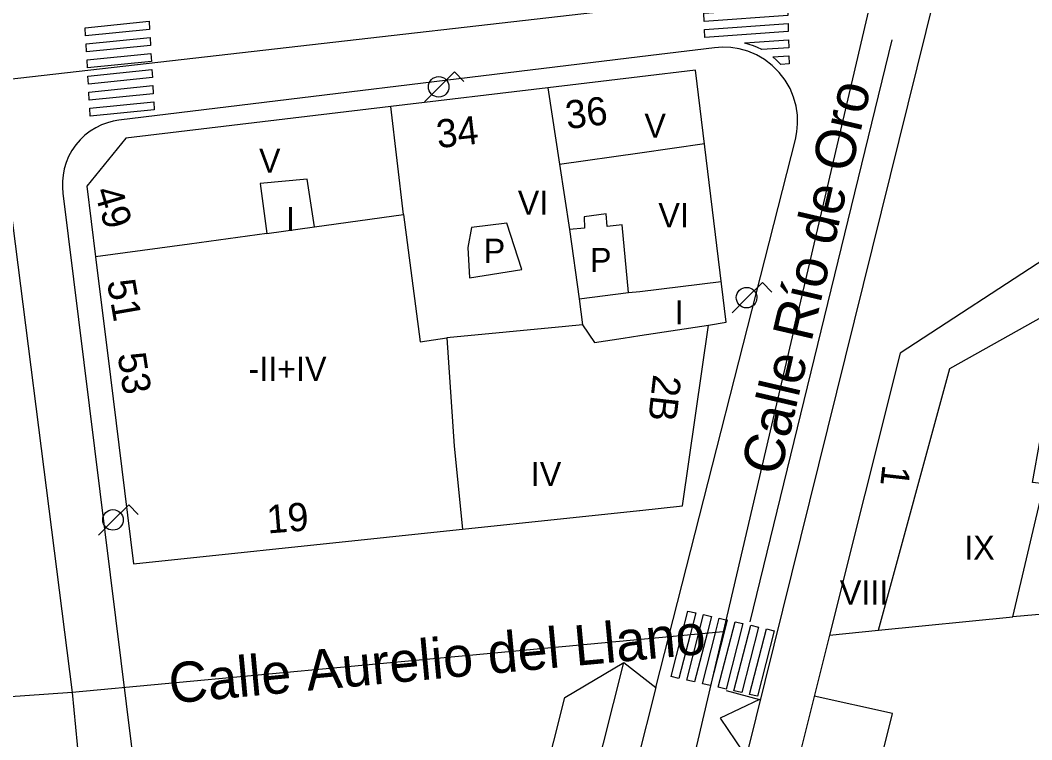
# Model space of a CAD drawing. Extents: x 282771 to 285132, y 4823109 to 4825496.
# Drawn here: x 284852.6 to 284915.4, y 4823452.2 to 4823496.9 of the extents above; entities that cross this region are included whole.
import ezdxf

# ---------------------------------------------------------------- set-up
doc = ezdxf.new("R2010")
doc.units = 0
for name, color, linetype in [('ACERA-BORDILLO', 7, 'Continuous'), ('ACERA-INTERIOR', 7, 'Continuous'), ('APARCAMIENTO', 7, 'Continuous'), ('CALLE-EJE', 7, 'Continuous'), ('CALLE-TEXTO', 7, 'Continuous'), ('CARGA_DESCARGA', 7, 'Continuous'), ('EDIFICIO', 7, 'Continuous'), ('FAROLA', 7, 'Continuous'), ('INTERIOR-EDIFICIO', 7, 'Continuous'), ('MEDIANERA', 7, 'Continuous'), ('NUM-LOCAL', 7, 'Continuous'), ('NUM-PORTAL', 7, 'Continuous'), ('NUM-VADO', 7, 'Continuous'), ('PASO-PEATONES', 7, 'Continuous'), ('SENAL-VIARIA', 7, 'Continuous'), ('TXT-ALTURA-EDIFICIO', 7, 'Continuous')]:
    doc.layers.add(name, color=color, linetype=linetype)

msp = doc.modelspace()

# ---------------------------------------------------------------- linework, layer by layer
at = {"layer": 'ACERA-BORDILLO'}
for points in [[(284891.073, 4823424.381), (284912.188, 4823509.636), (284888.153, 4823583.345)], [(284892.063, 4823455.441), (284900.733, 4823489.456), (284900.828, 4823489.934), (284900.873, 4823490.444), (284900.859, 4823490.979), (284900.779, 4823491.531), (284900.626, 4823492.086), (284900.399, 4823492.63), (284900.099, 4823493.15), (284899.73, 4823493.63), (284899.301, 4823494.057), (284898.824, 4823494.421), (284898.313, 4823494.716), (284897.782, 4823494.938), (284897.246, 4823495.088), (284896.717, 4823495.171), (284896.205, 4823495.191), (284895.719, 4823495.158), (284891.073, 4823494.592), (284858.728, 4823490.654), (284858.37, 4823490.594), (284858.007, 4823490.497), (284857.644, 4823490.363), (284857.286, 4823490.19), (284856.941, 4823489.977), (284856.614, 4823489.726), (284856.312, 4823489.439), (284856.04, 4823489.121), (284855.802, 4823488.775), (284855.603, 4823488.409), (284855.444, 4823488.029), (284855.328, 4823487.641), (284855.252, 4823487.251), (284855.215, 4823486.865), (284855.216, 4823486.49), (284855.25, 4823486.128), (284863.756, 4823417.547)], [(284879.943, 4823416.751), (284890.083, 4823456.981), (284892.063, 4823455.441)]]:
    msp.add_lwpolyline(points, dxfattribs=at)
at = {"layer": 'ACERA-INTERIOR'}
msp.add_lwpolyline([(284879.943, 4823416.751), (284877.433, 4823419.141), (284886.413, 4823454.811), (284890.083, 4823456.981)], dxfattribs=at)
at = {"layer": 'APARCAMIENTO'}
msp.add_lwpolyline([(284896.443, 4823455.242), (284898.495, 4823454.682), (284896.07, 4823453.532), (284897.5, 4823451.417)], dxfattribs=at)
at = {"layer": 'CALLE-EJE'}
for points in [[(284905.703, 4823499.362), (284850.983, 4823493.081)], [(284905.703, 4823499.362), (284896.243, 4823458.882)], [(284850.983, 4823493.081), (284855.813, 4823455.121)], [(284896.243, 4823458.882), (284855.813, 4823455.121)], [(284896.243, 4823458.882), (284891.073, 4823436.771), (284880.876, 4823402.09)], [(284855.813, 4823455.121), (284798.737, 4823451.115)], [(284855.813, 4823455.121), (284857.38, 4823438.982), (284860.726, 4823418.626), (284862.94, 4823404.397)]]:
    msp.add_lwpolyline(points, dxfattribs=at)
at = {"layer": 'CARGA_DESCARGA'}
msp.add_lwpolyline([(284896.443, 4823455.242), (284898.495, 4823454.682), (284896.07, 4823453.532), (284897.5, 4823451.417)], dxfattribs=at)
at = {"layer": 'EDIFICIO'}
for points in [[(284969.393, 4823441.372), (284953.724, 4823493.192), (284951.644, 4823500.083), (284920.963, 4823490.192), (284922.313, 4823486.022), (284916.693, 4823482.362), (284907.243, 4823476.202), (284902.853, 4823458.692), (284899.883, 4823446.841)], [(284893.733, 4823466.712), (284895.333, 4823477.942), (284896.433, 4823478.112), (284894.533, 4823493.772), (284891.073, 4823493.362), (284885.363, 4823492.672), (284875.613, 4823491.512), (284859.153, 4823489.551), (284856.733, 4823486.561), (284857.263, 4823482.181), (284858.193, 4823474.711), (284859.063, 4823467.641), (284859.625, 4823463.104), (284891.053, 4823466.422), (284891.073, 4823466.424), (284893.733, 4823466.712)]]:
    msp.add_lwpolyline(points, dxfattribs=at)
at = {"layer": 'FAROLA'}
for p, q in [((284879.563, 4823493.661), (284878.623, 4823492.731)), ((284880.153, 4823493.071), (284879.563, 4823493.661)), ((284878.623, 4823492.731), (284877.693, 4823491.791)), ((284898.683, 4823480.572), (284897.743, 4823479.642)), ((284899.273, 4823479.982), (284898.683, 4823480.572)), ((284897.743, 4823479.642), (284896.813, 4823478.702)), ((284859.334, 4823466.77), (284858.394, 4823465.84)), ((284859.924, 4823466.18), (284859.334, 4823466.77)), ((284858.394, 4823465.84), (284857.464, 4823464.9))]:
    msp.add_line(p, q, dxfattribs=at)
for centre in [(284878.583, 4823492.731), (284858.354, 4823465.84)]:
    msp.add_circle(centre, 0.638, dxfattribs=at)
msp.add_ellipse((284897.703, 4823479.642), major_axis=(0.362, 0.525), ratio=0.999979, dxfattribs=at)
at = {"layer": 'INTERIOR-EDIFICIO'}
for points in [[(284870.423, 4823487.002), (284867.503, 4823486.721), (284867.903, 4823483.621), (284870.874, 4823484.037), (284870.423, 4823487.002)], [(284889.973, 4823484.162), (284889.043, 4823484.062), (284888.973, 4823484.842), (284887.623, 4823484.652), (284887.643, 4823483.962), (284886.713, 4823483.872), (284887.303, 4823479.562), (284890.373, 4823479.952), (284889.973, 4823484.162)], [(284880.493, 4823480.872), (284883.753, 4823481.382), (284882.823, 4823484.262), (284880.613, 4823484.002), (284880.383, 4823482.752), (284880.493, 4823480.872)], [(284916.183, 4823468.072), (284915.453, 4823468.172), (284915.933, 4823470.822), (284916.873, 4823470.612), (284924.563, 4823475.062), (284926.813, 4823472.782), (284924.353, 4823460.722), (284914.243, 4823459.832), (284916.183, 4823468.072)]]:
    msp.add_lwpolyline(points, dxfattribs=at)
at = {"layer": 'MEDIANERA'}
for p, q in [((284885.363, 4823492.672), (284886.083, 4823487.932)), ((284876.403, 4823484.812), (284875.613, 4823491.512)), ((284886.083, 4823487.932), (284886.713, 4823483.872)), ((284870.874, 4823484.037), (284876.403, 4823484.812)), ((284887.303, 4823479.562), (284887.503, 4823477.962)), ((284905.893, 4823458.992), (284914.243, 4823459.832)), ((284902.853, 4823458.692), (284905.893, 4823458.992))]:
    msp.add_line(p, q, dxfattribs=at)
for points in [[(284886.083, 4823487.932), (284891.073, 4823488.642), (284895.083, 4823489.222)], [(284876.403, 4823484.812), (284877.433, 4823476.902), (284879.083, 4823477.142)], [(284867.903, 4823483.621), (284863.113, 4823482.971), (284857.263, 4823482.181)], [(284890.373, 4823479.952), (284891.073, 4823480.032), (284896.123, 4823480.652)], [(284905.893, 4823458.992), (284910.323, 4823475.242), (284916.203, 4823478.542), (284921.103, 4823477.332), (284921.933, 4823476.782)], [(284887.503, 4823477.962), (284886.463, 4823477.852), (284879.083, 4823477.142)], [(284887.503, 4823477.962), (284888.253, 4823476.862), (284890.033, 4823477.132), (284891.073, 4823477.292), (284895.333, 4823477.942)], [(284879.083, 4823477.142), (284879.533, 4823470.421), (284880.063, 4823465.261)], [(284900.853, 4823450.731), (284905.723, 4823449.652), (284906.763, 4823453.812), (284901.893, 4823454.892)]]:
    msp.add_lwpolyline(points, dxfattribs=at)
at = {"layer": 'PASO-PEATONES'}
for points in [[(284895.044, 4823497.297), (284900.246, 4823497.658), (284900.261, 4823497.158), (284895.063, 4823496.798)], [(284856.629, 4823496.402), (284860.6, 4823496.802), (284860.629, 4823496.302), (284856.657, 4823495.902)], [(284895.081, 4823496.298), (284900.276, 4823496.658), (284900.291, 4823496.158), (284895.1, 4823495.798)], [(284856.686, 4823495.403), (284860.657, 4823495.803), (284860.686, 4823495.303), (284856.714, 4823494.903)], [(284897.603, 4823495.436), (284897.601, 4823495.47), (284900.305, 4823495.658), (284900.32, 4823495.158), (284898.651, 4823495.042), (284898.387, 4823495.174), (284898.131, 4823495.28), (284897.86, 4823495.364)], [(284856.743, 4823494.403), (284860.714, 4823494.803), (284860.743, 4823494.304), (284856.771, 4823493.904)], [(284899.341, 4823494.586), (284900.335, 4823494.657), (284900.349, 4823494.157), (284899.823, 4823494.121), (284899.747, 4823494.201), (284899.551, 4823494.397)], [(284856.829, 4823492.904), (284856.8, 4823493.404), (284860.772, 4823493.804), (284860.8, 4823493.304)], [(284856.857, 4823492.405), (284860.829, 4823492.805), (284860.857, 4823492.305), (284856.886, 4823491.905)], [(284856.914, 4823491.406), (284860.886, 4823491.805), (284860.914, 4823491.306), (284856.943, 4823490.906)], [(284893.013, 4823456.114), (284893.664, 4823458.647), (284894.059, 4823460.183), (284894.546, 4823460.072), (284894.193, 4823458.695), (284893.501, 4823456.003)], [(284893.988, 4823455.892), (284894.721, 4823458.743), (284895.034, 4823459.961), (284895.522, 4823459.85), (284895.25, 4823458.791), (284894.476, 4823455.781)], [(284894.964, 4823455.67), (284895.778, 4823458.839), (284896.01, 4823459.739), (284896.422, 4823459.646), (284896.497, 4823459.626), (284896.302, 4823458.866), (284895.452, 4823455.559)], [(284895.939, 4823455.448), (284896.985, 4823459.517), (284897.473, 4823459.406), (284896.427, 4823455.337)], [(284896.915, 4823455.226), (284897.96, 4823459.296), (284898.448, 4823459.185), (284897.403, 4823455.115)], [(284897.89, 4823455.004), (284898.936, 4823459.074), (284899.424, 4823458.963), (284898.378, 4823454.893)]]:
    msp.add_lwpolyline(points, close=True, dxfattribs=at)
at = {"layer": 'SENAL-VIARIA'}
for p, q in [((284906.72, 4823495.655), (284897.908, 4823459.519)), ((284892.063, 4823455.441), (284881.783, 4823414.941))]:
    msp.add_line(p, q, dxfattribs=at)

# ---------------------------------------------------------------- texts
at = {"layer": 'CALLE-TEXTO'}
for s, rotation, p in [('Calle Río de Oro', 76.84591, (284899.776, 4823468.505)), ('Calle Aurelio del Llano', 5.31377, (284861.934, 4823454.435))]:
    msp.add_text(s, height=2.5, rotation=rotation, dxfattribs=at).set_placement(p)
at = {"layer": 'NUM-LOCAL'}
msp.add_text('19', height=1.75, rotation=4.46778, dxfattribs=at).set_placement((284867.967, 4823464.996))
at = {"layer": 'NUM-PORTAL'}
for s, rotation, p in [('36', 7.29063, (284886.568, 4823490.096)), ('34', 6.47062, (284878.537, 4823488.918)), ('49', 286.55941, (284857.17, 4823486.271)), ('53', 278.6394, (284858.635, 4823476.119)), ('2B', 263.50821, (284891.912, 4823474.911)), ('1', 263.50821, (284906.149, 4823469.307))]:
    msp.add_text(s, height=1.75, rotation=rotation, dxfattribs=at).set_placement(p)
at = {"layer": 'NUM-VADO'}
msp.add_text('51', height=1.75, rotation=279.89274, dxfattribs=at).set_placement((284857.978, 4823480.643))
at = {"layer": 'TXT-ALTURA-EDIFICIO'}
for s, p in [('V', (284891.358, 4823489.572)), ('V', (284867.424, 4823487.402)), ('VI', (284883.494, 4823484.792)), ('VI', (284892.224, 4823484.012)), ('I', (284869.092, 4823483.771)), ('P', (284881.378, 4823481.802)), ('P', (284887.978, 4823481.232)), ('I', (284893.242, 4823477.982)), ('-II+IV', (284866.77, 4823474.476)), ('IV', (284884.304, 4823467.941)), ('IX', (284911.216, 4823463.372)), ('VIII', (284903.493, 4823460.582))]:
    msp.add_text(s, height=1.5, rotation=0.00059, dxfattribs=at).set_placement(p)

doc.saveas('drawing.dxf')
